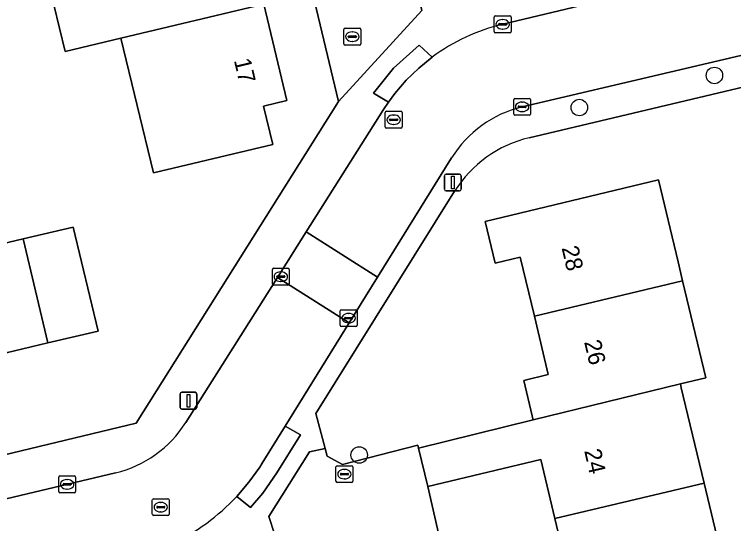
# Model space of a CAD drawing. Extents: x 158472 to 159562, y 388525 to 389606.
# Drawn here: x 159361.76 to 159404.47, y 388771.61 to 388801.83 of the extents above; entities that cross this region are included whole.
import ezdxf

# ---------------------------------------------------------------- set-up
doc = ezdxf.new("R2010")
doc.units = 0
for name, color, linetype in [('IMGEO_Boom', 7, 'Continuous'), ('IMGEO_Brandkraan', 7, 'Continuous'), ('IMGEO_Erf', 7, 'Continuous'), ('IMGEO_Kolk', 7, 'Continuous'), ('IMGEO_Lichtmast', 7, 'Continuous'), ('IMGEO_Pand', 7, 'Continuous'), ('IMGEO_Pand_nummerreeks', 7, 'Continuous'), ('IMGEO_Rijbaan_lokaal_open', 7, 'Continuous'), ('IMGEO_Rioolput', 7, 'Continuous'), ('IMGEO_Voetpad_open', 7, 'Continuous')]:
    doc.layers.add(name, color=color, linetype=linetype)

msp = doc.modelspace()

# ---------------------------------------------------------------- linework, layer by layer
at = {"layer": 'IMGEO_Boom'}
for centre in [(159403.329, 388798.208), (159395.311, 388796.305), (159382.236, 388775.682)]:
    msp.add_circle(centre, 0.489, dxfattribs=at)
at = {"layer": 'IMGEO_Brandkraan'}
for p, q in [((159381.326, 388800.085), (159381.326, 388800.937)), ((159381.401, 388801.011), (159382.253, 388801.011)), ((159381.814, 388800.791), (159381.839, 388800.791)), ((159382.327, 388800.937), (159382.327, 388800.085)), ((159381.585, 388800.505), (159381.585, 388800.517)), ((159382.023, 388800.468), (159381.625, 388800.468)), ((159381.628, 388800.554), (159382.026, 388800.554)), ((159381.837, 388800.231), (159381.812, 388800.231)), ((159382.069, 388800.517), (159382.069, 388800.505)), ((159382.253, 388800.011), (159381.401, 388800.011))]:
    msp.add_line(p, q, dxfattribs=at)
for points in [[(159381.326, 388800.085), (159381.326, 388800.937)], [(159381.401, 388801.011), (159382.253, 388801.011)], [(159382.327, 388800.937), (159382.327, 388800.085)], [(159382.253, 388800.011), (159381.401, 388800.011)]]:
    msp.add_lwpolyline(points, dxfattribs=at)
for centre, radius, start, end in [((159381.403, 388800.935), 0.0765, 91.552, 178.448), ((159381.403, 388800.935), 0.0765, 91.552, 178.448), ((159382.251, 388800.935), 0.0765, 1.552, 88.448), ((159382.251, 388800.935), 0.0765, 1.552, 88.448), ((159381.625, 388800.514), 0.0403, 85.8775, 175.7526), ((159381.622, 388800.504), 0.0366, 178.938, 274.7102), ((159382.026, 388800.511), 0.043, 264.8664, 352.4533), ((159382.03, 388800.516), 0.0386, 1.7309, 96.639), ((159381.403, 388800.087), 0.0765, 181.552, 268.448), ((159381.403, 388800.087), 0.0765, 181.552, 268.448), ((159382.251, 388800.087), 0.0765, 271.552, 358.448), ((159382.251, 388800.087), 0.0765, 271.552, 358.448)]:
    msp.add_arc(centre, radius, start, end, dxfattribs=at)
for centre, major_axis, ratio, start_param, end_param in [((159381.813, 388800.511), (-0.387, 0.002), 0.722429, 4.712389, 7.853982), ((159381.838, 388800.511), (-0.39, 0.002), 0.717154, 1.570796, 4.712389)]:
    msp.add_ellipse(centre, major_axis=major_axis, ratio=ratio, start_param=start_param, end_param=end_param, dxfattribs=at)
at = {"layer": 'IMGEO_Erf'}
for points in [[(159307.222, 388766.073), (159339.013, 388773.592), (159342.733, 388771.26), (159369, 388777.58), (159381.001, 388796.659), (159376.084, 388817.274), (159366.321, 388814.977), (159361.595, 388835.064)], [(159419.661, 388787.851), (159413.846, 388786.461), (159413.28, 388788.827), (159412.672, 388791.371), (159418.487, 388792.761), (159416.702, 388800.29), (159392.326, 388794.511)], [(159387.903, 388791.333), (159379.662, 388778.147), (159380.215, 388776.067), (159380.334, 388775.621), (159381.246, 388775.115), (159385.725, 388776.273), (159385.766, 388776.1), (159392.57, 388777.764), (159392.537, 388777.902), (159392.513, 388778.004), (159392.008, 388780.114), (159393.464, 388780.462), (159392.638, 388783.919), (159391.801, 388787.419), (159390.318, 388787.064), (159389.724, 388789.548), (159400.007, 388792.007), (159401.17, 388787.145), (159401.441, 388786.012), (159402.814, 388780.269), (159401.309, 388779.901), (159401.364, 388779.671), (159401.48, 388779.185), (159402.719, 388774.005), (159404.122, 388768.136)], [(159359.284, 388787.791), (159362.292, 388788.506), (159365.262, 388789.211), (159366.729, 388783.038), (159363.757, 388782.332), (159360.756, 388781.62)]]:
    msp.add_lwpolyline(points, dxfattribs=at)
for points in [[(159364.88, 388813.646), (159372.98, 388815.574), (159373.45, 388813.599), (159373.887, 388813.703), (159375.246, 388807.995), (159376.571, 388802.43), (159377.932, 388796.712), (159376.561, 388796.385), (159377.104, 388794.103), (159370.032, 388792.419), (159368.092, 388800.411), (159364.778, 388799.622), (159363.429, 388805.182), (159364.564, 388805.452), (159362.735, 388813.135)], [(159387.918, 388766.801), (159394.693, 388768.421), (159393.859, 388771.909), (159393.021, 388775.411), (159386.315, 388773.807)]]:
    msp.add_lwpolyline(points, close=True, dxfattribs=at)
msp.add_arc((159393.987, 388787.533), 7.173, 103.3867, 148.009, dxfattribs=at)
at = {"layer": 'IMGEO_Kolk'}
for p, q in [((159390.257, 388800.815), (159390.257, 388801.667)), ((159390.332, 388801.741), (159391.184, 388801.741)), ((159390.745, 388801.521), (159390.77, 388801.521)), ((159391.258, 388801.667), (159391.258, 388800.815)), ((159390.516, 388801.235), (159390.516, 388801.247)), ((159390.954, 388801.198), (159390.556, 388801.198)), ((159390.559, 388801.284), (159390.957, 388801.284)), ((159391, 388801.247), (159391, 388801.235)), ((159391.184, 388800.741), (159390.332, 388800.741)), ((159390.768, 388800.961), (159390.743, 388800.961)), ((159391.412, 388795.919), (159391.412, 388796.771)), ((159391.487, 388796.845), (159392.339, 388796.845)), ((159392.413, 388796.771), (159392.413, 388795.919)), ((159391.671, 388796.339), (159391.671, 388796.351)), ((159391.714, 388796.388), (159392.112, 388796.388)), ((159391.9, 388796.625), (159391.925, 388796.625)), ((159392.155, 388796.351), (159392.155, 388796.339)), ((159392.109, 388796.302), (159391.711, 388796.302)), ((159391.923, 388796.065), (159391.898, 388796.065)), ((159392.339, 388795.845), (159391.487, 388795.845)), ((159377.082, 388785.84), (159377.082, 388786.692)), ((159377.157, 388786.766), (159378.009, 388786.766)), ((159377.57, 388786.546), (159377.595, 388786.546)), ((159378.083, 388786.692), (159378.083, 388785.84)), ((159377.341, 388786.26), (159377.341, 388786.272)), ((159377.779, 388786.223), (159377.381, 388786.223)), ((159377.384, 388786.309), (159377.782, 388786.309)), ((159377.825, 388786.272), (159377.825, 388786.26)), ((159378.009, 388785.766), (159377.157, 388785.766)), ((159377.593, 388785.986), (159377.568, 388785.986)), ((159381.109, 388783.382), (159381.109, 388784.234)), ((159381.184, 388784.308), (159382.036, 388784.308)), ((159381.597, 388784.088), (159381.622, 388784.088)), ((159382.11, 388784.234), (159382.11, 388783.382)), ((159381.368, 388783.802), (159381.368, 388783.814)), ((159381.806, 388783.765), (159381.408, 388783.765)), ((159381.411, 388783.851), (159381.809, 388783.851)), ((159381.62, 388783.528), (159381.595, 388783.528)), ((159381.852, 388783.814), (159381.852, 388783.802)), ((159382.036, 388783.308), (159381.184, 388783.308)), ((159380.934, 388775.05), (159381.786, 388775.05)), ((159380.859, 388774.124), (159380.859, 388774.976)), ((159381.118, 388774.544), (159381.118, 388774.556)), ((159381.161, 388774.593), (159381.559, 388774.593)), ((159381.347, 388774.83), (159381.372, 388774.83)), ((159381.602, 388774.556), (159381.602, 388774.544)), ((159381.86, 388774.976), (159381.86, 388774.124)), ((159364.396, 388773.518), (159364.396, 388774.37)), ((159364.471, 388774.444), (159365.323, 388774.444)), ((159364.884, 388774.224), (159364.909, 388774.224)), ((159365.397, 388774.37), (159365.397, 388773.518)), ((159381.556, 388774.507), (159381.158, 388774.507)), ((159381.37, 388774.27), (159381.345, 388774.27)), ((159364.655, 388773.938), (159364.655, 388773.95)), ((159365.093, 388773.901), (159364.695, 388773.901)), ((159364.698, 388773.987), (159365.096, 388773.987)), ((159365.139, 388773.95), (159365.139, 388773.938)), ((159381.786, 388774.05), (159380.934, 388774.05)), ((159365.323, 388773.444), (159364.471, 388773.444)), ((159364.907, 388773.664), (159364.882, 388773.664))]:
    msp.add_line(p, q, dxfattribs=at)
for points in [[(159390.257, 388800.815), (159390.257, 388801.667)], [(159390.332, 388801.741), (159391.184, 388801.741)], [(159391.258, 388801.667), (159391.258, 388800.815)], [(159391.184, 388800.741), (159390.332, 388800.741)], [(159391.412, 388795.919), (159391.412, 388796.771)], [(159391.487, 388796.845), (159392.339, 388796.845)], [(159392.413, 388796.771), (159392.413, 388795.919)], [(159392.339, 388795.845), (159391.487, 388795.845)], [(159377.082, 388785.84), (159377.082, 388786.692)], [(159377.157, 388786.766), (159378.009, 388786.766)], [(159378.083, 388786.692), (159378.083, 388785.84)], [(159378.009, 388785.766), (159377.157, 388785.766)], [(159381.109, 388783.382), (159381.109, 388784.234)], [(159381.184, 388784.308), (159382.036, 388784.308)], [(159382.11, 388784.234), (159382.11, 388783.382)], [(159382.036, 388783.308), (159381.184, 388783.308)], [(159380.934, 388775.05), (159381.786, 388775.05)], [(159380.859, 388774.124), (159380.859, 388774.976)], [(159381.86, 388774.976), (159381.86, 388774.124)], [(159364.396, 388773.518), (159364.396, 388774.37)], [(159364.471, 388774.444), (159365.323, 388774.444)], [(159365.397, 388774.37), (159365.397, 388773.518)], [(159381.786, 388774.05), (159380.934, 388774.05)], [(159365.323, 388773.444), (159364.471, 388773.444)]]:
    msp.add_lwpolyline(points, dxfattribs=at)
for centre, radius, start, end in [((159390.334, 388801.665), 0.0765, 91.552, 178.448), ((159390.334, 388801.665), 0.0765, 91.552, 178.448), ((159391.182, 388801.665), 0.0765, 1.552, 88.448), ((159391.182, 388801.665), 0.0765, 1.552, 88.448), ((159390.556, 388801.244), 0.0403, 85.8775, 175.7526), ((159390.553, 388801.234), 0.0366, 178.938, 274.7102), ((159390.957, 388801.241), 0.043, 264.8664, 352.4533), ((159390.961, 388801.246), 0.0386, 1.7309, 96.639), ((159390.334, 388800.817), 0.0765, 181.552, 268.448), ((159390.334, 388800.817), 0.0765, 181.552, 268.448), ((159391.182, 388800.817), 0.0765, 271.552, 358.448), ((159391.182, 388800.817), 0.0765, 271.552, 358.448), ((159391.489, 388796.769), 0.0765, 91.552, 178.448), ((159391.489, 388796.769), 0.0765, 91.552, 178.448), ((159392.337, 388796.769), 0.0765, 1.552, 88.448), ((159392.337, 388796.769), 0.0765, 1.552, 88.448), ((159391.711, 388796.348), 0.0403, 85.8775, 175.7526), ((159391.708, 388796.338), 0.0366, 178.938, 274.7102), ((159392.112, 388796.345), 0.043, 264.8664, 352.4533), ((159392.116, 388796.35), 0.0386, 1.7309, 96.639), ((159391.489, 388795.921), 0.0765, 181.552, 268.448), ((159391.489, 388795.921), 0.0765, 181.552, 268.448), ((159392.337, 388795.921), 0.0765, 271.552, 358.448), ((159392.337, 388795.921), 0.0765, 271.552, 358.448), ((159377.159, 388786.69), 0.0765, 91.552, 178.448), ((159377.159, 388786.69), 0.0765, 91.552, 178.448), ((159378.007, 388786.69), 0.0765, 1.552, 88.448), ((159378.007, 388786.69), 0.0765, 1.552, 88.448), ((159377.381, 388786.269), 0.0403, 85.8775, 175.7526), ((159377.378, 388786.259), 0.0366, 178.938, 274.7102), ((159377.782, 388786.266), 0.043, 264.8664, 352.4533), ((159377.786, 388786.271), 0.0386, 1.7309, 96.639), ((159377.159, 388785.842), 0.0765, 181.552, 268.448), ((159377.159, 388785.842), 0.0765, 181.552, 268.448), ((159378.007, 388785.842), 0.0765, 271.552, 358.448), ((159378.007, 388785.842), 0.0765, 271.552, 358.448), ((159381.186, 388784.232), 0.0765, 91.552, 178.448), ((159381.186, 388784.232), 0.0765, 91.552, 178.448), ((159382.034, 388784.232), 0.0765, 1.552, 88.448), ((159382.034, 388784.232), 0.0765, 1.552, 88.448), ((159381.408, 388783.811), 0.0403, 85.8775, 175.7526), ((159381.405, 388783.801), 0.0366, 178.938, 274.7102), ((159381.809, 388783.808), 0.043, 264.8664, 352.4533), ((159381.813, 388783.813), 0.0386, 1.7309, 96.639), ((159381.186, 388783.384), 0.0765, 181.552, 268.448), ((159381.186, 388783.384), 0.0765, 181.552, 268.448), ((159382.034, 388783.384), 0.0765, 271.552, 358.448), ((159382.034, 388783.384), 0.0765, 271.552, 358.448), ((159380.936, 388774.974), 0.0765, 91.552, 178.448), ((159380.936, 388774.974), 0.0765, 91.552, 178.448), ((159381.784, 388774.974), 0.0765, 1.552, 88.448), ((159381.784, 388774.974), 0.0765, 1.552, 88.448), ((159381.158, 388774.553), 0.0403, 85.8775, 175.7526), ((159381.563, 388774.555), 0.0386, 1.7309, 96.639), ((159364.473, 388774.368), 0.0765, 91.552, 178.448), ((159364.473, 388774.368), 0.0765, 91.552, 178.448), ((159365.321, 388774.368), 0.0765, 1.552, 88.448), ((159365.321, 388774.368), 0.0765, 1.552, 88.448), ((159381.155, 388774.543), 0.0366, 178.938, 274.7102), ((159381.559, 388774.55), 0.043, 264.8664, 352.4533), ((159364.695, 388773.947), 0.0403, 85.8775, 175.7526), ((159364.692, 388773.937), 0.0366, 178.938, 274.7102), ((159365.096, 388773.944), 0.043, 264.8664, 352.4533), ((159365.1, 388773.949), 0.0386, 1.7309, 96.639), ((159380.936, 388774.126), 0.0765, 181.552, 268.448), ((159380.936, 388774.126), 0.0765, 181.552, 268.448), ((159381.784, 388774.126), 0.0765, 271.552, 358.448), ((159381.784, 388774.126), 0.0765, 271.552, 358.448), ((159364.473, 388773.52), 0.0765, 181.552, 268.448), ((159364.473, 388773.52), 0.0765, 181.552, 268.448), ((159365.321, 388773.52), 0.0765, 271.552, 358.448), ((159365.321, 388773.52), 0.0765, 271.552, 358.448)]:
    msp.add_arc(centre, radius, start, end, dxfattribs=at)
for centre, major_axis, ratio, start_param, end_param in [((159390.744, 388801.241), (-0.387, 0.002), 0.722429, 4.712389, 7.853982), ((159390.769, 388801.241), (-0.39, 0.002), 0.717154, 1.570796, 4.712389), ((159391.899, 388796.345), (-0.387, 0.002), 0.722429, 4.712389, 7.853982), ((159391.924, 388796.345), (-0.39, 0.002), 0.717154, 1.570796, 4.712389), ((159377.569, 388786.266), (-0.387, 0.002), 0.722429, 4.712389, 7.853982), ((159377.594, 388786.266), (-0.39, 0.002), 0.717154, 1.570796, 4.712389), ((159381.596, 388783.808), (-0.387, 0.002), 0.722429, 4.712389, 7.853982), ((159381.621, 388783.808), (-0.39, 0.002), 0.717154, 1.570796, 4.712389), ((159381.346, 388774.55), (-0.387, 0.002), 0.722429, 4.712389, 7.853982), ((159381.371, 388774.55), (-0.39, 0.002), 0.717154, 1.570796, 4.712389), ((159364.883, 388773.944), (-0.387, 0.002), 0.722429, 4.712389, 7.853982), ((159364.908, 388773.944), (-0.39, 0.002), 0.717154, 1.570796, 4.712389)]:
    msp.add_ellipse(centre, major_axis=major_axis, ratio=ratio, start_param=start_param, end_param=end_param, dxfattribs=at)
at = {"layer": 'IMGEO_Lichtmast'}
for p, q in [((159387.3, 388791.453), (159387.3, 388792.253)), ((159387.3, 388792.253), (159387.3, 388791.453)), ((159387.4, 388792.353), (159388.19, 388792.353)), ((159388.19, 388792.353), (159387.4, 388792.353)), ((159388.29, 388792.253), (159388.29, 388791.453)), ((159388.29, 388791.453), (159388.29, 388792.253)), ((159388.19, 388791.353), (159387.4, 388791.353)), ((159387.4, 388791.353), (159388.19, 388791.353)), ((159371.602, 388778.505), (159371.602, 388779.305)), ((159371.602, 388779.305), (159371.602, 388778.505)), ((159371.702, 388779.405), (159372.492, 388779.405)), ((159372.492, 388779.405), (159371.702, 388779.405)), ((159372.592, 388779.305), (159372.592, 388778.505)), ((159372.592, 388778.505), (159372.592, 388779.305)), ((159372.492, 388778.405), (159371.702, 388778.405)), ((159371.702, 388778.405), (159372.492, 388778.405))]:
    msp.add_line(p, q, dxfattribs=at)
for points in [[(159387.72, 388792.228), (159387.87, 388792.228), (159387.87, 388791.478), (159387.72, 388791.478), (159387.72, 388792.228)], [(159372.022, 388779.28), (159372.172, 388779.28), (159372.172, 388778.53), (159372.022, 388778.53), (159372.022, 388779.28)]]:
    msp.add_lwpolyline(points, dxfattribs=at)
for centre, start, end in [((159387.4, 388792.253), 90, 180), ((159387.4, 388792.253), 90, 180), ((159388.19, 388792.253), 0, 90), ((159388.19, 388792.253), 360, 90), ((159387.4, 388791.453), 180, 270), ((159387.4, 388791.453), 180, 270), ((159388.19, 388791.453), 270, 0), ((159388.19, 388791.453), 270, 0), ((159371.702, 388779.305), 90, 180), ((159371.702, 388779.305), 90, 180), ((159372.492, 388779.305), 0, 90), ((159372.492, 388779.305), 360, 90), ((159371.702, 388778.505), 180, 270), ((159371.702, 388778.505), 180, 270), ((159372.492, 388778.505), 270, 0), ((159372.492, 388778.505), 270, 0)]:
    msp.add_arc(centre, 0.1, start, end, dxfattribs=at)
at = {"layer": 'IMGEO_Pand'}
for points in [[(159375.246, 388807.995), (159366.849, 388805.996), (159366.743, 388805.971), (159364.564, 388805.452), (159363.429, 388805.182), (159364.778, 388799.622), (159368.092, 388800.411), (159376.571, 388802.43)], [(159376.571, 388802.43), (159368.092, 388800.411), (159370.032, 388792.419), (159377.104, 388794.103), (159376.561, 388796.385), (159377.932, 388796.712)], [(159401.441, 388786.012), (159401.17, 388787.145), (159400.007, 388792.007), (159389.724, 388789.548), (159390.318, 388787.064), (159391.801, 388787.419), (159392.638, 388783.919)], [(159365.262, 388789.211), (159362.292, 388788.506), (159363.025, 388785.419), (159363.757, 388782.332), (159366.729, 388783.038)], [(159362.292, 388788.506), (159359.284, 388787.791), (159359.243, 388787.963), (159354.379, 388786.808), (159353.547, 388786.61), (159355.569, 388778.094), (159361.271, 388779.448), (159360.756, 388781.62), (159363.757, 388782.332), (159363.025, 388785.419)], [(159401.441, 388786.012), (159392.638, 388783.919), (159393.464, 388780.462), (159392.008, 388780.114), (159392.513, 388778.004), (159392.537, 388777.902), (159392.57, 388777.764), (159401.309, 388779.901), (159402.814, 388780.269)], [(159401.309, 388779.901), (159392.57, 388777.764), (159385.766, 388776.1), (159386.315, 388773.807), (159393.021, 388775.411), (159393.859, 388771.909), (159402.719, 388774.005), (159401.48, 388779.185), (159401.364, 388779.671)], [(159388.49, 388764.41), (159404.122, 388768.136), (159402.719, 388774.005), (159393.859, 388771.909), (159394.693, 388768.421), (159387.918, 388766.801)]]:
    msp.add_lwpolyline(points, close=True, dxfattribs=at)
at = {"layer": 'IMGEO_Rijbaan_lokaal_open'}
for points in [[(159361.595, 388835.064), (159366.321, 388814.977), (159376.084, 388817.274), (159381.001, 388796.659), (159385.956, 388802.054), (159385.776, 388802.823), (159383.685, 388802.38), (159379.531, 388820.032), (159380.507, 388820.264), (159379.972, 388822.547), (159377.078, 388834.89), (159376.488, 388837.374), (159375.147, 388837.055)], [(159391.91, 388796.343), (159418.221, 388802.518), (159425.935, 388804.377), (159424.747, 388809.352), (159390.761, 388801.243)], [(159386.576, 388799.296), (159385.773, 388798.645), (159385.032, 388797.924), (159384.358, 388797.14), (159383.973, 388796.62), (159383.682, 388796.182), (159379.09, 388788.918), (159383.331, 388786.236), (159387.725, 388793.314)], [(159374.963, 388773.22), (159375.688, 388774.065), (159376.334, 388774.971), (159376.474, 388775.191), (159377.837, 388777.387), (159381.643, 388783.518), (159377.379, 388786.213), (159371.936, 388777.604)], [(159391.785, 388750.39), (159391.231, 388752.705), (159390.671, 388755.049), (159389.044, 388762.095), (159388.49, 388764.41), (159387.918, 388766.801), (159386.315, 388773.807), (159385.766, 388776.1), (159385.725, 388776.273), (159381.246, 388775.115), (159380.334, 388775.621), (159380.215, 388776.067), (159379.281, 388775.873), (159376.876, 388772.038), (159377.202, 388771.007)], [(159367.769, 388774.628), (159356.426, 388771.93), (159357.599, 388767.001), (159357.951, 388767.08), (159361.667, 388767.917), (159368.614, 388769.546)]]:
    msp.add_lwpolyline(points, dxfattribs=at)
msp.add_lwpolyline([(159379.09, 388788.918), (159377.379, 388786.213), (159381.643, 388783.518), (159383.331, 388786.236)], close=True, dxfattribs=at)
for centre, radius, start, end in [((159393.434, 388790.026), 11.531, 103.4041, 126.4947), ((159393.521, 388789.712), 6.824, 103.6534, 148.1388), ((159366.199, 388781.231), 6.787, 283.3715, 327.696), ((159365.745, 388781.835), 12.617, 295.0832, 316.9363)]:
    msp.add_arc(centre, radius, start, end, dxfattribs=at)
at = {"layer": 'IMGEO_Rioolput'}
for p, q in [((159383.781, 388795.154), (159383.781, 388796.006)), ((159383.856, 388796.08), (159384.708, 388796.08)), ((159384.782, 388796.006), (159384.782, 388795.154)), ((159384.04, 388795.574), (159384.04, 388795.586)), ((159384.478, 388795.537), (159384.08, 388795.537)), ((159384.083, 388795.623), (159384.481, 388795.623)), ((159384.269, 388795.86), (159384.294, 388795.86)), ((159384.524, 388795.586), (159384.524, 388795.574)), ((159384.708, 388795.08), (159383.856, 388795.08)), ((159384.292, 388795.3), (159384.267, 388795.3)), ((159369.954, 388772.165), (159369.954, 388773.017)), ((159370.029, 388773.091), (159370.881, 388773.091)), ((159370.442, 388772.871), (159370.467, 388772.871)), ((159370.955, 388773.017), (159370.955, 388772.165)), ((159370.213, 388772.585), (159370.213, 388772.597)), ((159370.651, 388772.548), (159370.253, 388772.548)), ((159370.256, 388772.634), (159370.654, 388772.634)), ((159370.697, 388772.597), (159370.697, 388772.585)), ((159370.881, 388772.091), (159370.029, 388772.091)), ((159370.465, 388772.311), (159370.44, 388772.311))]:
    msp.add_line(p, q, dxfattribs=at)
for points in [[(159383.781, 388795.154), (159383.781, 388796.006)], [(159383.856, 388796.08), (159384.708, 388796.08)], [(159384.782, 388796.006), (159384.782, 388795.154)], [(159384.708, 388795.08), (159383.856, 388795.08)], [(159369.954, 388772.165), (159369.954, 388773.017)], [(159370.029, 388773.091), (159370.881, 388773.091)], [(159370.955, 388773.017), (159370.955, 388772.165)], [(159370.881, 388772.091), (159370.029, 388772.091)]]:
    msp.add_lwpolyline(points, dxfattribs=at)
for centre, radius, start, end in [((159383.858, 388796.004), 0.0765, 91.552, 178.448), ((159383.858, 388796.004), 0.0765, 91.552, 178.448), ((159384.706, 388796.004), 0.0765, 1.552, 88.448), ((159384.706, 388796.004), 0.0765, 1.552, 88.448), ((159384.08, 388795.583), 0.0403, 85.8775, 175.7526), ((159384.077, 388795.573), 0.0366, 178.938, 274.7102), ((159384.481, 388795.58), 0.043, 264.8664, 352.4533), ((159384.485, 388795.585), 0.0386, 1.7309, 96.639), ((159383.858, 388795.156), 0.0765, 181.552, 268.448), ((159383.858, 388795.156), 0.0765, 181.552, 268.448), ((159384.706, 388795.156), 0.0765, 271.552, 358.448), ((159384.706, 388795.156), 0.0765, 271.552, 358.448), ((159370.031, 388773.015), 0.0765, 91.552, 178.448), ((159370.031, 388773.015), 0.0765, 91.552, 178.448), ((159370.879, 388773.015), 0.0765, 1.552, 88.448), ((159370.879, 388773.015), 0.0765, 1.552, 88.448), ((159370.253, 388772.594), 0.0403, 85.8775, 175.7526), ((159370.25, 388772.584), 0.0366, 178.938, 274.7102), ((159370.654, 388772.591), 0.043, 264.8664, 352.4533), ((159370.658, 388772.596), 0.0386, 1.7309, 96.639), ((159370.031, 388772.167), 0.0765, 181.552, 268.448), ((159370.031, 388772.167), 0.0765, 181.552, 268.448), ((159370.879, 388772.167), 0.0765, 271.552, 358.448), ((159370.879, 388772.167), 0.0765, 271.552, 358.448)]:
    msp.add_arc(centre, radius, start, end, dxfattribs=at)
for centre, major_axis, ratio, start_param, end_param in [((159384.268, 388795.58), (-0.387, 0.002), 0.722429, 4.712389, 7.853982), ((159384.293, 388795.58), (-0.39, 0.002), 0.717154, 1.570796, 4.712389), ((159370.441, 388772.591), (-0.387, 0.002), 0.722429, 4.712389, 7.853982), ((159370.466, 388772.591), (-0.39, 0.002), 0.717154, 1.570796, 4.712389)]:
    msp.add_ellipse(centre, major_axis=major_axis, ratio=ratio, start_param=start_param, end_param=end_param, dxfattribs=at)
at = {"layer": 'IMGEO_Voetpad_open'}
for points in [[(159445.173, 388815.612), (159445.077, 388816.02), (159442.361, 388815.451), (159439.077, 388817.552), (159437.421, 388814.966), (159436.963, 388814.857), (159433.924, 388814.13), (159433.82, 388814.105), (159430.86, 388813.397), (159390.115, 388803.651), (159388.275, 388803.211), (159385.247, 388805.085), (159385.776, 388802.823), (159385.956, 388802.054), (159381.001, 388796.659), (159369, 388777.58), (159342.733, 388771.26), (159339.013, 388773.592), (159307.222, 388766.073), (159308.215, 388763.733), (159331.44, 388769.279)], [(159390.761, 388801.243), (159424.747, 388809.352), (159427.461, 388809.999), (159439.274, 388812.818)], [(159438.576, 388807.424), (159428.647, 388805.031), (159425.935, 388804.377), (159418.221, 388802.518), (159391.91, 388796.343)], [(159392.326, 388794.511), (159416.702, 388800.29), (159418.136, 388800.63), (159442.433, 388806.39)], [(159371.936, 388777.604), (159377.379, 388786.213), (159379.09, 388788.918), (159383.682, 388796.182), (159383.973, 388796.62), (159383.083, 388797.166), (159384.274, 388798.637), (159385.801, 388800.007), (159386.576, 388799.296)], [(159387.725, 388793.314), (159383.331, 388786.236), (159381.643, 388783.518), (159377.837, 388777.387), (159378.743, 388776.875), (159377.343, 388774.619), (159376.511, 388773.427), (159375.777, 388772.572), (159374.963, 388773.22)], [(159377.202, 388771.007), (159376.876, 388772.038), (159379.281, 388775.873), (159380.215, 388776.067), (159379.662, 388778.147), (159387.903, 388791.333)], [(159343.794, 388768.925), (159353.731, 388771.289), (159356.426, 388771.93), (159367.769, 388774.628)]]:
    msp.add_lwpolyline(points, dxfattribs=at)
for points in [[(159383.973, 388796.62), (159384.358, 388797.14), (159385.032, 388797.924), (159385.773, 388798.645), (159386.576, 388799.296), (159385.801, 388800.007), (159384.274, 388798.637), (159383.083, 388797.166)], [(159377.837, 388777.387), (159376.474, 388775.191), (159376.334, 388774.971), (159375.688, 388774.065), (159374.963, 388773.22), (159375.777, 388772.572), (159376.511, 388773.427), (159377.343, 388774.619), (159378.743, 388776.875)]]:
    msp.add_lwpolyline(points, close=True, dxfattribs=at)
for centre, radius, start, end in [((159393.434, 388790.026), 11.531, 103.4041, 126.4947), ((159393.521, 388789.712), 6.824, 103.6534, 148.1388), ((159393.987, 388787.533), 7.173, 103.3867, 148.009), ((159366.199, 388781.231), 6.787, 283.3715, 327.696), ((159365.745, 388781.835), 12.617, 295.0832, 316.9363)]:
    msp.add_arc(centre, radius, start, end, dxfattribs=at)

# ---------------------------------------------------------------- texts
at = {"layer": 'IMGEO_Pand_nummerreeks'}
for s, rotation, p in [('17', 283.3898, (159374.792, 388799.11)), ('28', 283.4437, (159394.249, 388787.976)), ('26', 283.4414, (159395.586, 388782.397)), ('24', 282.8111, (159395.593, 388775.937))]:
    msp.add_text(s, height=1, rotation=rotation, dxfattribs=at).set_placement(p)

doc.saveas('drawing.dxf')
